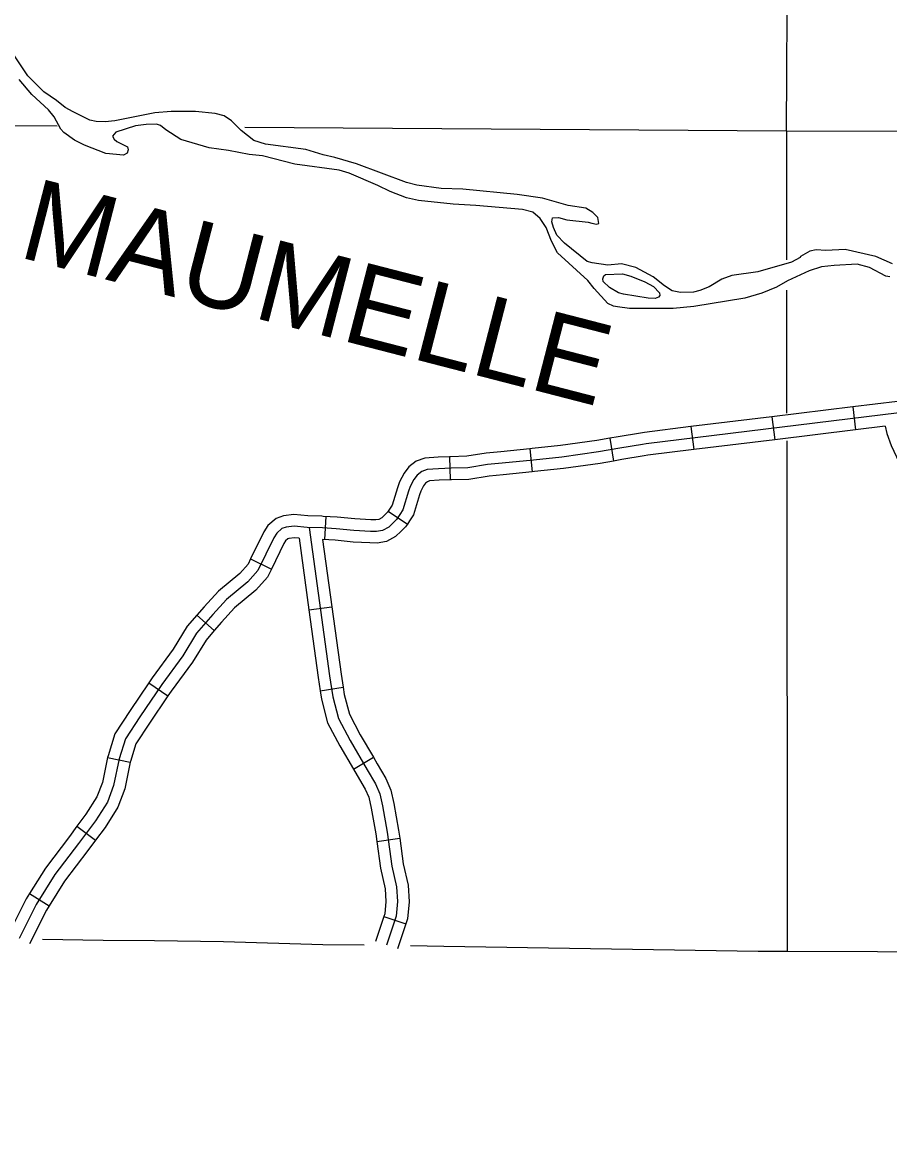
# Model space of a CAD drawing. Extents: x -19 to 366, y -4 to 359.
# Drawn here: x 128.531 to 129.595, y 197.843 to 199.218 of the extents above; entities that cross this region are included whole.
import ezdxf

# ---------------------------------------------------------------- set-up
doc = ezdxf.new("R2010")
doc.units = 0
for name, color, linetype in [('Level 2', 7, 'Continuous'), ('Level 32', 7, 'Continuous'), ('Level 35', 7, 'Continuous'), ('Level 5', 7, 'Continuous'), ('Level 60', 7, 'Continuous')]:
    doc.layers.add(name, color=color, linetype=linetype)

msp = doc.modelspace()

# ---------------------------------------------------------------- linework, layer by layer
at = {"layer": 'Level 2'}
for points in [[(128.5558, 198.094), (128.6305, 198.0929), (128.6933, 198.0925), (128.7779, 198.091), (128.9001, 198.0876), (128.9505, 198.0869)], [(129.0073, 198.0861), (129.0482, 198.0855), (129.434, 198.0792), (129.4695, 198.0791), (129.6913, 198.0783)]]:
    msp.add_lwpolyline(points, dxfattribs=at)
at = {"layer": 'Level 32'}
for p, q in [((129.5501, 198.7468), (129.5535, 198.7186)), ((129.4508, 198.7347), (129.4543, 198.7065)), ((129.3516, 198.7226), (129.355, 198.6944)), ((129.2519, 198.7084), (129.2567, 198.6804)), ((129.1538, 198.6954), (129.1566, 198.6671)), ((129.0554, 198.6856), (129.0562, 198.6573)), ((128.9037, 198.6124), (128.9018, 198.5841)), ((128.9801, 198.6191), (129.0036, 198.6031)), ((128.8113, 198.5604), (128.8368, 198.5479)), ((128.8828, 198.4979), (128.9109, 198.5017)), ((128.7452, 198.4912), (128.7667, 198.4726)), ((128.6864, 198.4084), (128.7099, 198.3925)), ((128.8966, 198.3987), (128.9247, 198.4029)), ((128.9375, 198.3026), (128.962, 198.317)), ((128.6359, 198.3168), (128.6637, 198.311)), ((128.5983, 198.2325), (128.6211, 198.2154)), ((128.9661, 198.2139), (128.9942, 198.2178)), ((128.54, 198.1499), (128.5641, 198.1348)), ((128.9747, 198.1216), (129.0017, 198.1128))]:
    msp.add_line(p, q, dxfattribs=at)
for points in [[(129.6485, 198.7606), (129.6048, 198.7535), (129.5501, 198.7468)], [(129.5501, 198.7468), (129.4508, 198.7347)], [(129.6068, 198.7394), (129.2966, 198.7015)], [(129.4508, 198.7347), (129.3516, 198.7226)], [(129.3516, 198.7226), (129.2946, 198.7156), (129.2896, 198.7148), (129.2621, 198.7102), (129.2519, 198.7084)], [(129.5535, 198.7186), (129.4543, 198.7065)], [(129.5897, 198.723), (129.5535, 198.7186)], [(129.5897, 198.723), (129.5917, 198.7142), (129.597, 198.6993), (129.6071, 198.6786), (129.6174, 198.6664), (129.6313, 198.6534), (129.6453, 198.6454)], [(129.2519, 198.7084), (129.2359, 198.7056), (129.1916, 198.6994), (129.1567, 198.6957), (129.1538, 198.6954)], [(129.4543, 198.7065), (129.355, 198.6944)], [(129.2966, 198.7015), (129.292, 198.7008), (129.2645, 198.6962), (129.2381, 198.6916), (129.1933, 198.6853), (129.1582, 198.6816), (129.1198, 198.6777), (129.102, 198.6761), (129.0777, 198.6721), (129.0572, 198.6715), (129.042, 198.671), (129.0279, 198.6701), (129.0215, 198.6677), (129.0157, 198.6632), (129.0115, 198.6577), (129.0069, 198.6494), (129.0049, 198.6434), (128.998, 198.6204), (128.9944, 198.6149), (128.9902, 198.6088), (128.986, 198.6043), (128.9808, 198.5993), (128.9733, 198.5952), (128.9658, 198.5939), (128.9582, 198.5942), (128.9381, 198.5953), (128.9163, 198.5973), (128.8995, 198.5984), (128.8805, 198.599), (128.8648, 198.6007), (128.8551, 198.5993), (128.8497, 198.5975), (128.8434, 198.5919), (128.8397, 198.5864), (128.8201, 198.5461)], [(129.1538, 198.6954), (129.1185, 198.6919), (129.1002, 198.6902), (129.0764, 198.6863), (129.0567, 198.6857), (129.0554, 198.6856)], [(129.355, 198.6944), (129.2986, 198.6875), (129.2943, 198.6868), (129.2669, 198.6822), (129.2567, 198.6804)], [(129.0554, 198.6856), (129.0413, 198.6852), (129.0249, 198.6841), (129.0146, 198.6803), (129.0055, 198.6733), (128.9996, 198.6654), (128.9938, 198.6551), (128.9914, 198.6476), (128.985, 198.6265), (128.9826, 198.6228), (128.9801, 198.6191)], [(129.2567, 198.6804), (129.2403, 198.6775), (129.195, 198.6712), (129.1597, 198.6674), (129.1566, 198.6671)], [(129.1566, 198.6671), (129.1212, 198.6636), (129.1038, 198.662), (129.0791, 198.6579), (129.0576, 198.6573), (129.0562, 198.6573)], [(129.0562, 198.6573), (129.0427, 198.6568), (129.0309, 198.656), (129.0285, 198.6551), (129.0259, 198.6531), (129.0234, 198.6499), (129.02, 198.6436), (129.0185, 198.6391), (129.011, 198.6143), (129.0062, 198.6069), (129.0036, 198.6031)], [(128.8987, 198.6127), (128.8815, 198.6131), (128.8645, 198.615), (128.8518, 198.6132), (128.8425, 198.61), (128.8325, 198.6013), (128.8274, 198.5934), (128.8113, 198.5604)], [(128.9801, 198.6191), (128.9791, 198.6177), (128.9759, 198.6143), (128.9723, 198.6109), (128.9686, 198.6088), (128.9648, 198.6082), (128.9588, 198.6084), (128.9391, 198.6094), (128.9175, 198.6115), (128.9002, 198.6126), (128.8987, 198.6127)], [(128.8833, 198.5989), (128.9082, 198.4169), (128.9121, 198.3911), (128.9192, 198.3647), (128.9333, 198.3378), (128.9545, 198.3018), (128.9647, 198.2845), (128.9699, 198.2723), (128.9731, 198.2575), (128.9788, 198.2254), (128.9846, 198.1837), (128.9904, 198.158), (128.9917, 198.14), (128.9897, 198.122), (128.9782, 198.0865)], [(129.0036, 198.6031), (129.0013, 198.5998), (128.9961, 198.5943), (128.9892, 198.5877), (128.978, 198.5816), (128.9667, 198.5797), (128.9575, 198.5801), (128.937, 198.5811), (128.9152, 198.5832), (128.8996, 198.5842)], [(128.8707, 198.5857), (128.865, 198.5863), (128.8583, 198.5854), (128.857, 198.5849), (128.8542, 198.5825), (128.8521, 198.5793), (128.8368, 198.5479)], [(128.8707, 198.5857), (128.8828, 198.4979)], [(128.8996, 198.5842), (128.9109, 198.5017)], [(128.8113, 198.5604), (128.8082, 198.554), (128.798, 198.5424), (128.7721, 198.521), (128.7544, 198.5018), (128.7452, 198.4912)], [(128.8201, 198.5461), (128.8079, 198.5322), (128.7819, 198.5107), (128.765, 198.4923), (128.7451, 198.4693), (128.7282, 198.4417), (128.7022, 198.4065), (128.6754, 198.3666), (128.6578, 198.3398), (128.6501, 198.3153), (128.6432, 198.2823), (128.6356, 198.262), (128.621, 198.239), (128.6003, 198.2115), (128.5712, 198.1731), (128.5483, 198.1364), (128.5275, 198.0947)], [(128.8368, 198.5479), (128.832, 198.5381), (128.8178, 198.5219), (128.7917, 198.5004), (128.7756, 198.4829), (128.7667, 198.4726)], [(128.8828, 198.4979), (128.8942, 198.4149), (128.8966, 198.3987)], [(128.9109, 198.5017), (128.9223, 198.419), (128.9247, 198.4029)], [(128.7452, 198.4912), (128.7336, 198.4777), (128.7164, 198.4497), (128.6906, 198.4147), (128.6864, 198.4084)], [(128.7667, 198.4726), (128.7566, 198.4609), (128.74, 198.4338), (128.7138, 198.3983), (128.7099, 198.3925)], [(128.6864, 198.4084), (128.6636, 198.3745), (128.6448, 198.346), (128.6364, 198.3189), (128.6359, 198.3168)], [(128.9247, 198.4029), (128.926, 198.394), (128.9325, 198.3699), (128.9457, 198.3447), (128.962, 198.317)], [(128.7099, 198.3925), (128.6872, 198.3588), (128.6707, 198.3337), (128.6639, 198.3117), (128.6637, 198.311)], [(128.8966, 198.3987), (128.8982, 198.3882), (128.9058, 198.3595), (128.9209, 198.3309), (128.9375, 198.3026)], [(128.962, 198.317), (128.9667, 198.309), (128.9774, 198.2909), (128.9835, 198.2766), (128.987, 198.2603), (128.9929, 198.2276), (128.9942, 198.2178)], [(128.6359, 198.3168), (128.6295, 198.2863), (128.6228, 198.2684), (128.6093, 198.2471), (128.5983, 198.2325)], [(128.6637, 198.311), (128.6569, 198.2784), (128.6484, 198.2557), (128.6327, 198.231), (128.6211, 198.2154)], [(128.9375, 198.3026), (128.9422, 198.2946), (128.952, 198.2781), (128.9563, 198.268), (128.9591, 198.2548), (128.9648, 198.2232), (128.9661, 198.2139)], [(128.5983, 198.2325), (128.589, 198.22), (128.5595, 198.1812), (128.54, 198.1499)], [(128.6211, 198.2154), (128.6117, 198.2029), (128.5829, 198.1651), (128.5641, 198.1348)], [(128.9661, 198.2139), (128.9706, 198.1811), (128.9763, 198.1559), (128.9774, 198.1403), (128.9758, 198.125), (128.9747, 198.1216)], [(128.9942, 198.2178), (128.9986, 198.1862), (129.0045, 198.1601), (129.0059, 198.1398), (129.0037, 198.1191), (129.0017, 198.1128)], [(128.54, 198.1499), (128.5359, 198.1433), (128.5148, 198.101)], [(128.5641, 198.1348), (128.5607, 198.1294), (128.5402, 198.0884)], [(128.9747, 198.1216), (128.9647, 198.0909)], [(129.0017, 198.1128), (128.9917, 198.0821)]]:
    msp.add_lwpolyline(points, dxfattribs=at)
at = {"layer": 'Level 35'}
for points in [[(129.23, 198.972), (129.2356, 198.971), (129.2387, 198.9718), (129.2374, 198.9793), (129.2313, 198.9853), (129.2225, 198.9905), (129.2009, 198.9939), (129.1694, 199.0029), (129.1383, 199.0073), (129.0717, 199.0138), (129.0452, 199.0148), (129.0153, 199.0189), (129.0027, 199.0221), (128.9411, 199.045), (128.9145, 199.0529), (128.9005, 199.0561), (128.8792, 199.0625), (128.8296, 199.0689), (128.8152, 199.0736), (128.7999, 199.0859), (128.7879, 199.0978), (128.7788, 199.1037), (128.7678, 199.1066), (128.7439, 199.1092), (128.7137, 199.1091), (128.694, 199.1076), (128.6447, 199.0977), (128.633, 199.0964), (128.622, 199.097), (128.614, 199.0987), (128.5935, 199.1086), (128.5839, 199.1142), (128.5732, 199.1227), (128.5575, 199.1331), (128.538, 199.1528), (128.5201, 199.1799)], [(129.2328, 198.892), (129.225, 198.9018), (129.1878, 198.9357), (129.1804, 198.95), (129.1741, 198.9669), (129.1667, 198.9778), (129.1575, 198.9856), (129.145, 198.9888), (129.0875, 198.9939), (129.0599, 198.9954), (129.0171, 199), (129.0027, 199.0031), (128.9825, 199.0112), (128.9673, 199.0185), (128.9322, 199.0335), (128.9201, 199.0374), (128.8655, 199.0445), (128.8257, 199.0548), (128.8094, 199.0565), (128.784, 199.0613), (128.7605, 199.0647), (128.7256, 199.0748), (128.7072, 199.0866), (128.7007, 199.0918), (128.6958, 199.0936), (128.6833, 199.0934), (128.6701, 199.0917), (128.646, 199.0837), (128.642, 199.0791), (128.6439, 199.0753), (128.647, 199.0724), (128.6603, 199.0657), (128.6611, 199.062), (128.6597, 199.0582), (128.6552, 199.0558), (128.6336, 199.0577), (128.6077, 199.0679), (128.5952, 199.0741), (128.5822, 199.0834), (128.5783, 199.0875), (128.5705, 199.1026), (128.5632, 199.1112), (128.5429, 199.1302), (128.5274, 199.1485)], [(129.5989, 198.9224), (129.5784, 198.9315), (129.5408, 198.94), (129.517, 198.9388), (129.5053, 198.9394), (129.4974, 198.9377), (129.4861, 198.9315), (129.4854, 198.93), (129.4749, 198.9245), (129.4335, 198.9124), (129.4018, 198.9081), (129.3894, 198.9037), (129.3737, 198.894), (129.3625, 198.8896), (129.3545, 198.8876), (129.3387, 198.8873), (129.3284, 198.8894), (129.3193, 198.8954), (129.3051, 198.9065), (129.2841, 198.9179), (129.2663, 198.9225), (129.2497, 198.9208), (129.2304, 198.9235), (129.2243, 198.9253), (129.1963, 198.9476), (129.1871, 198.9573), (129.1828, 198.9667), (129.1808, 198.9739), (129.1818, 198.9788), (129.189, 198.9793), (129.1993, 198.9764), (129.2254, 198.9735), (129.23, 198.972)], [(129.5954, 198.9064), (129.5905, 198.9071), (129.5707, 198.9177), (129.5555, 198.922), (129.5271, 198.9204), (129.5117, 198.9186), (129.4966, 198.9138), (129.47, 198.9013), (129.4565, 198.8938), (129.4385, 198.8863), (129.4178, 198.8803), (129.3552, 198.8698), (129.3299, 198.8675), (129.2762, 198.8677), (129.2615, 198.8694), (129.2565, 198.8704), (129.2497, 198.8737), (129.2328, 198.892)], [(129.295, 198.9003), (129.3057, 198.8944), (129.313, 198.8869), (129.3134, 198.8835), (129.3116, 198.8816), (129.3078, 198.88), (129.2991, 198.8802), (129.2688, 198.885), (129.2627, 198.8868), (129.2516, 198.8931), (129.244, 198.9006), (129.2435, 198.904), (129.2446, 198.9074), (129.2468, 198.9093), (129.2676, 198.9101), (129.2779, 198.9072)], [(129.2779, 198.9072), (129.295, 198.9003)]]:
    msp.add_lwpolyline(points, dxfattribs=at)
at = {"layer": 'Level 5'}
for points in [[(129.4687, 199.0856), (129.47, 199.3032)], [(128.4695, 199.0922), (128.5738, 199.0915)], [(128.8043, 199.09), (129.4687, 199.0856)], [(129.4687, 199.0856), (129.7722, 199.0849)], [(129.4687, 199.0856), (129.4688, 198.9272)], [(129.4688, 198.8899), (129.4689, 198.7391)], [(129.469, 198.7052), (129.4695, 198.0791)]]:
    msp.add_lwpolyline(points, dxfattribs=at)
at = {"layer": 'Level 60'}
for points in [[(132.1027, 1.3746), (131.9232, 9.99), (131.7429, 18.6056), (131.5621, 27.2214), (131.3806, 35.8373), (131.1985, 44.4533), (131.0158, 53.0695), (130.8324, 61.6859), (130.6485, 70.3024), (130.4639, 78.919), (130.2786, 87.5358), (130.0928, 96.1527), (129.9063, 104.7698), (129.7193, 113.387), (129.5316, 122.0044), (129.3433, 130.6219), (129.1543, 139.2396), (128.9648, 147.8575), (128.7746, 156.4754), (128.5838, 165.0936), (128.3925, 173.7119), (128.2005, 182.3303), (128.0078, 190.9489), (127.8146, 199.5676), (127.6208, 208.1865), (127.4264, 216.8056), (127.2313, 225.4247), (127.0357, 234.0441), (126.8394, 242.6636), (126.6425, 251.2833), (126.4451, 259.9031), (126.247, 268.523), (126.0483, 277.1431), (125.849, 285.7634), (125.6492, 294.3838), (125.4487, 303.0044), (125.2476, 311.6252), (125.0459, 320.2461), (124.8437, 328.8671), (124.6408, 337.4883), (124.4373, 346.1097)], [(0, 198.1326), (7.1014, 198.137), (14.2028, 198.1503), (21.3042, 198.1724), (28.4055, 198.2034), (35.5068, 198.2433), (42.6081, 198.292), (49.7092, 198.3496), (56.8103, 198.4161), (63.9113, 198.4913), (71.0123, 198.5755), (78.1131, 198.6685), (85.2137, 198.7704), (92.3143, 198.8811), (99.4147, 199.0007), (106.5149, 199.1291), (113.615, 199.2664), (120.7149, 199.4126), (127.8146, 199.5676), (134.9141, 199.7315), (142.0135, 199.9042), (149.1125, 200.0858), (156.2114, 200.2762), (163.31, 200.4755), (170.4084, 200.6837), (177.5065, 200.9007), (184.6043, 201.1265), (191.7018, 201.3612), (198.799, 201.6048), (205.896, 201.8572), (212.9926, 202.1185), (220.0888, 202.3886), (227.1848, 202.6676), (234.2803, 202.9554), (241.3755, 203.2521), (248.4704, 203.5576), (255.5648, 203.872), (262.6589, 204.1952), (269.7525, 204.5273), (276.8457, 204.8682), (283.9385, 205.218), (291.0309, 205.5766), (298.1228, 205.9441), (305.2142, 206.3204), (312.3051, 206.7056), (319.3956, 207.0996), (326.4856, 207.5024), (333.5751, 207.9141), (340.664, 208.3347)], [(0, 189.5162), (7.1121, 189.5206), (14.2243, 189.5339), (21.3364, 189.556), (28.4484, 189.5869), (35.5605, 189.6267), (42.6725, 189.6754), (49.7844, 189.7329), (56.8962, 189.7992), (64.0079, 189.8744), (71.1196, 189.9584), (78.2311, 190.0512), (85.3425, 190.1529), (92.4538, 190.2635), (99.5649, 190.3829), (106.6759, 190.5111), (113.7867, 190.6482), (120.8974, 190.7941), (128.0078, 190.9489), (135.1181, 191.1125), (142.2282, 191.2849), (149.338, 191.4662), (156.4476, 191.6563), (163.5569, 191.8553), (170.666, 192.0631), (177.7749, 192.2798), (184.8835, 192.5053), (191.9917, 192.7396), (199.0997, 192.9828), (206.2074, 193.2348), (213.3147, 193.4956), (220.4218, 193.7653), (227.5285, 194.0438), (234.6348, 194.3312), (241.7408, 194.6274), (248.8464, 194.9324), (255.9516, 195.2463), (263.0564, 195.569), (270.1608, 195.9005), (277.2648, 196.2409), (284.3683, 196.5901), (291.4715, 196.9481), (298.5741, 197.315), (305.6763, 197.6907), (312.7781, 198.0753), (319.8793, 198.4686), (326.9801, 198.8708), (334.0804, 199.2818), (341.1801, 199.7017)]]:
    msp.add_spline(points, degree=3, dxfattribs=at)

# ---------------------------------------------------------------- texts
at = {"layer": 'Level 35'}
msp.add_text('MAUMELLE', height=0.1, rotation=345.5332, dxfattribs=at).set_placement((128.5244, 198.9312))

doc.saveas('drawing.dxf')
